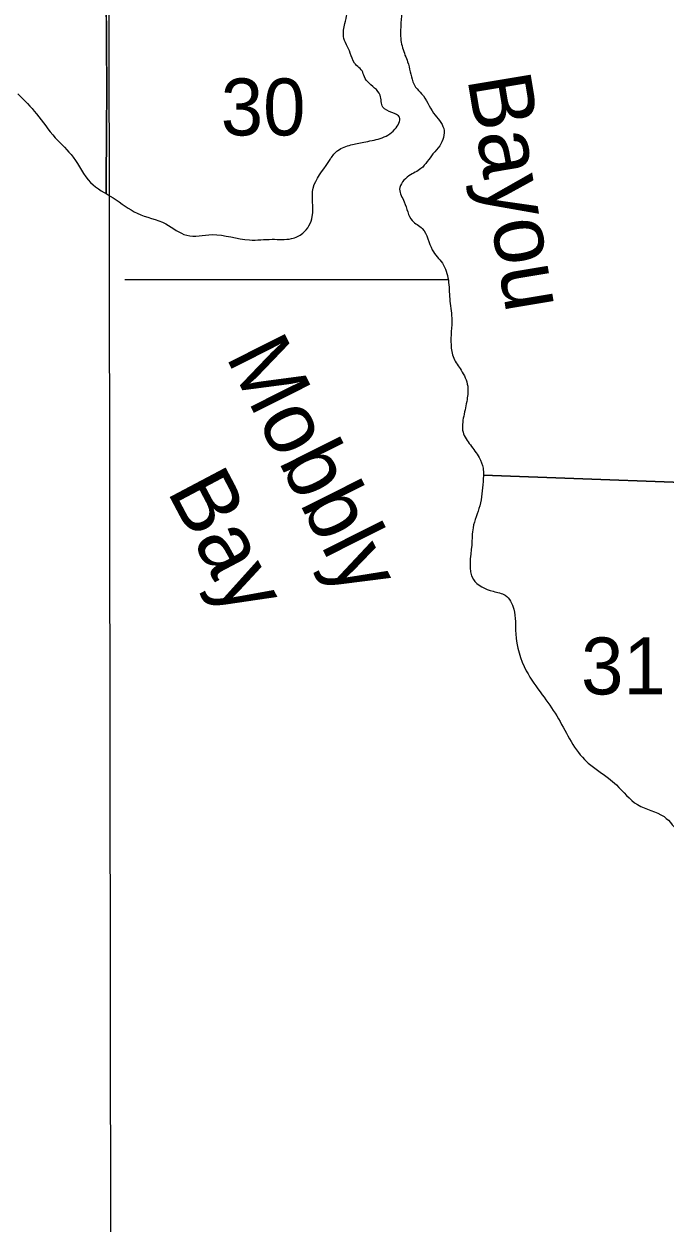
# Model space of a CAD drawing. Extents: x 380424 to 701066, y 1117407 to 1412949.
# Drawn here: x 446326 to 451393, y 1331707 to 1341185 of the extents above; entities that cross this region are included whole.
import ezdxf

# ---------------------------------------------------------------- set-up
doc = ezdxf.new("R2010")
doc.units = 0
for name, color, linetype in [('Bay Text', 7, 'Continuous'), ('Bayou and Harbor etc Text', 7, 'Continuous'), ('Cities Incorporated Area', 7, 'Continuous'), ('County Boundary', 7, 'Continuous'), ('Section Lines', 7, 'Continuous'), ('Section Numbers', 7, 'Continuous'), ('Township  and Range lines', 7, 'Continuous')]:
    doc.layers.add(name, color=color, linetype=linetype)

msp = doc.modelspace()

# ---------------------------------------------------------------- linework, layer by layer
at = {"layer": 'Cities Incorporated Area'}
msp.add_line((447122.3705971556, 1339164.5022847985), (449680.13116425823, 1339164.5022847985), dxfattribs=at)
for points in [[(446276.874, 1340632.952), (446424.631, 1340474.643), (446572.387, 1340284.671), (446714.867, 1340131.638), (446852.07, 1339931.112), (447031.489, 1339809.741), (447221.461, 1339688.37), (447448.373, 1339603.938), (447611.96, 1339514.229), (447812.48600000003, 1339519.507), (448108, 1339477.291), (448287.418, 1339482.5690000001), (448440.451, 1339487.8460000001), (448530.16000000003, 1339530.063), (448604.848, 1339662.619), (448612.105, 1339887.687), (448730.686, 1340089.4270000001), (448749.988, 1340120.014), (448808.044, 1340185.356), (448909.642, 1340228.918), (449011.24100000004, 1340250.699), (449141.867, 1340279.74), (449257.979, 1340352.342), (449294.264, 1340446.725), (449163.63800000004, 1340526.588), (449141.867, 1340620.9710000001), (449040.26900000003, 1340729.874), (449011.24100000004, 1340780.696), (449003.984, 1340802.477), (448938.67, 1340875.0790000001), (448904.825, 1340954.857), (448852.055, 1341086.7820000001), (448862.609, 1341187.045), (448894.27, 1341345.356), (448910.101, 1341593.375), (448899.547, 1341688.361), (448857.33, 1341741.131), (448809.837, 1341778.07), (448693.743, 1341888.887), (448699.02, 1342068.306), (448667.357, 1342147.4610000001), (448619.864, 1342200.231), (448567.094, 1342342.71), (448498.492, 1342553.79), (448440.445, 1342722.654), (448466.83, 1342912.626), (448572.37, 1342960.12), (448640.971, 1342886.242), (448704.295, 1342838.749), (448741.234, 1342749.04), (448751.789, 1342585.453), (448783.451, 1342448.251), (448825.667, 1342342.71), (448899.54600000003, 1342184.4000000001), (448978.702, 1342136.908), (449073.688, 1342115.8), (449184.505, 1342099.969), (449274.21400000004, 1342031.368), (449295.32300000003, 1341983.875), (449253.107, 1341888.888), (449226.722, 1341788.625), (449189.783, 1341656.7), (449237.276, 1341540.606), (449305.878, 1341398.127), (449311.155, 1341303.1400000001), (449305.878, 1341192.323), (449305.878, 1341055.121), (449337.541, 1340939.027)], [(449337.541, 1340939.027), (449358.64900000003, 1340886.257), (449400.865, 1340727.946), (449421.973, 1340685.73), (449469.467, 1340632.96), (449564.45300000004, 1340479.9270000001), (449643.608, 1340358.556), (449611.947, 1340221.354), (449559.177, 1340158.03), (449464.191, 1340041.935), (449369.205, 1339983.888), (449295.327, 1339878.348), (449332.266, 1339778.084), (449395.59, 1339630.328), (449474.746, 1339567.004), (449553.901, 1339398.1400000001), (449633.05700000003, 1339292.6), (449680.55, 1339160.675), (449691.104, 1339012.919), (449706.935, 1338859.886), (449701.659, 1338648.804), (449722.767, 1338543.264), (449780.814, 1338448.278), (449833.585, 1338321.6300000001), (449828.308, 1338216.09), (449801.923, 1338084.165), (449796.646, 1337957.517), (449854.694, 1337857.254), (449923.295, 1337756.991), (449954.957, 1337672.5590000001), (449954.957, 1337567.018), (449928.57300000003, 1337377.046), (449875.803, 1337202.904), (449865.249, 1337065.702), (449878.112, 1336794.237), (450035.13300000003, 1336699.97), (450129.346, 1336668.547), (450197.70300000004, 1336559.11), (450213.09, 1336364.798), (450296.835, 1336071.522), (450422.452, 1335882.9880000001), (450537.60000000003, 1335715.402), (450757.43, 1335369.756), (451008.663, 1335170.747), (451176.152, 1335013.635), (451385.51300000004, 1334919.368), (451511.13, 1334783.2040000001), (451626.279, 1334678.463), (451793.768, 1334552.774), (451961.257, 1334458.507), (452024.065, 1334395.662), (452202.022, 1334249.024), (452359.043, 1334133.8090000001), (452568.404, 1334144.283), (452819.63800000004, 1334311.869), (453008.063, 1334374.714), (453081.33900000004, 1334427.084), (453165.08400000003, 1334416.61), (453248.829, 1334385.188), (453332.57300000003, 1334353.7650000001), (453759.6262419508, 1334225.3334933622)]]:
    msp.add_spline(points, degree=3, dxfattribs=at)
at = {"layer": 'County Boundary'}
msp.add_lwpolyline([(446382.03016475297, 1396285.6747473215), (446884.12200000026, 1354042.858), (446991.802, 1345272.676), (447030.57399980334, 1316595.0941506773), (468168.6630704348, 1307048.4358636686), (472729.43200000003, 1278163.743), (471555.555, 1268120.432), (465979.49700000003, 1220413.619), (453229.529, 1203913.57), (430729.548, 1203913.41), (430729.556, 1201663.409), (428479.57300000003, 1197163.391), (417979.608, 1191913.303), (415729.61100000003, 1191913.285), (415729.574, 1200913.299), (412729.558, 1203913.281), (406729.51300000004, 1203913.2280000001)], dxfattribs=at)
at = {"layer": 'Section Lines'}
for points in [[(446975.0363041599, 1339846.2844964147), (446975.4783703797, 1339919.2705263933), (446978.0798122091, 1340348.7616117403), (446980.1408060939, 1340663.8771700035), (446965.0893334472, 1342964.8120756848), (446965.1557354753, 1342964.8109799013), (452244.7566305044, 1342877.6911957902), (452243.51197679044, 1342637.7689572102), (452245.28791348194, 1340580.98877073), (452245.1053985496, 1338655.9279689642), (452244.26113259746, 1337533.8919323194), (449958.0163133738, 1337618.063853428)], [(449958.0163133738, 1337618.063853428), (452244.26113259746, 1337533.8919323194), (452279.2948721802, 1334189.0413814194)]]:
    msp.add_lwpolyline(points, dxfattribs=at)
at = {"layer": 'Township  and Range lines'}
for p, q in [((446965.0893334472, 1342964.8120756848), (446980.1408060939, 1340663.8771700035)), ((446980.1408060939, 1340663.8771700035), (446978.0798122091, 1340348.7616117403)), ((446978.0798122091, 1340348.7616117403), (446975.4783703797, 1339919.2705263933)), ((446975.4783703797, 1339919.2705263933), (446975.0363041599, 1339846.2844964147))]:
    msp.add_line(p, q, dxfattribs=at)

# ---------------------------------------------------------------- texts
at = {"layer": 'Bay Text'}
for s, rotation, p in [('Mobbly', 296.71095833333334, (447917.006, 1338558.098)), ('Bay', 297.8650166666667, (447452.279, 1337493.696))]:
    msp.add_text(s, height=499.999998, rotation=rotation, dxfattribs=at).set_placement(p)
at = {"layer": 'Bayou and Harbor etc Text'}
msp.add_text('Bayou', height=499.999998, rotation=279.4648166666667, dxfattribs=at).set_placement((449829.472, 1340756.001))
at = {"layer": 'Section Numbers'}
for s, p in [('30', (447881.722, 1340303.699)), ('31', (450729.901, 1335885.043))]:
    msp.add_text(s, height=450, dxfattribs=at).set_placement(p)

doc.saveas('drawing.dxf')
